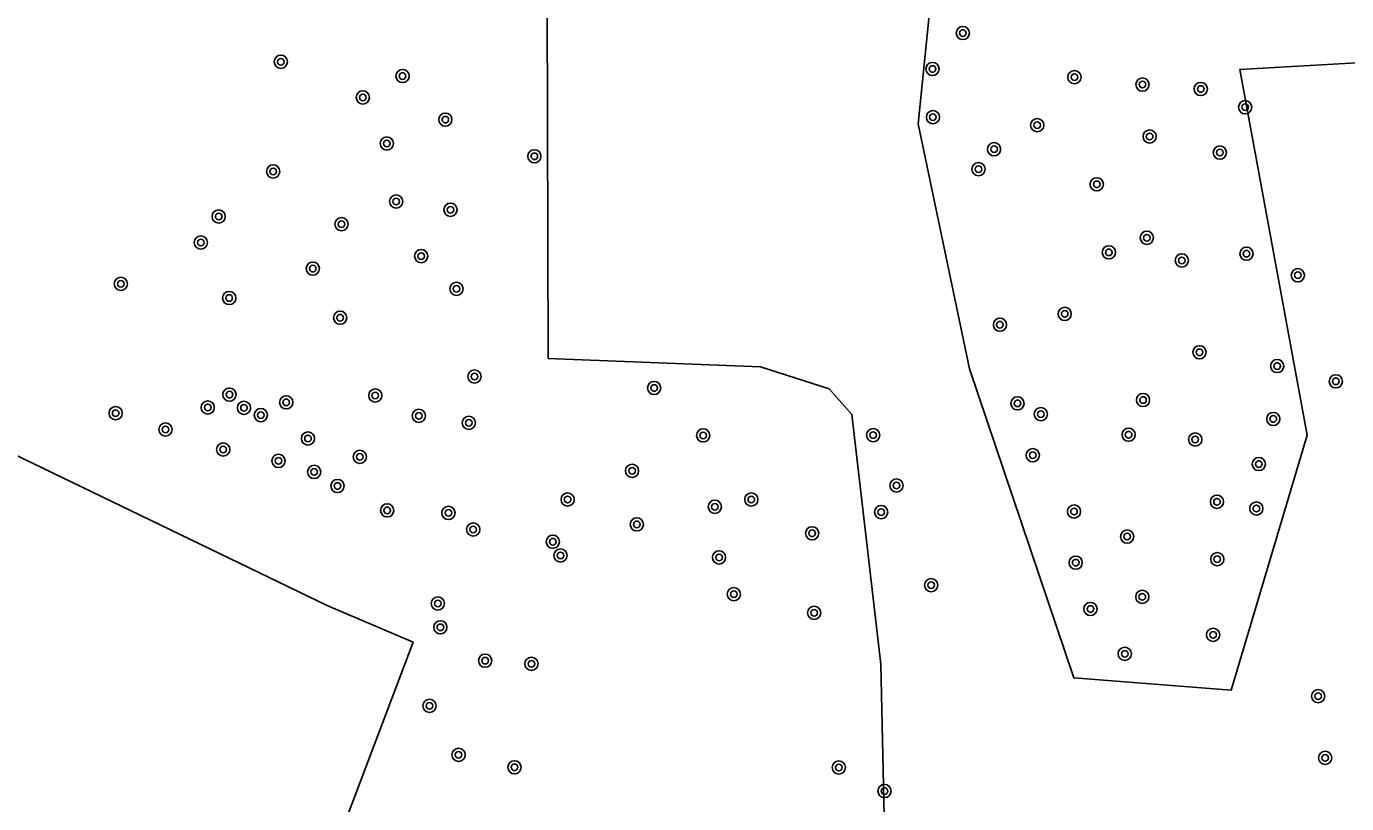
# Model space of a CAD drawing. Extents: x 128999 to 131010, y 395498 to 399007.
# Drawn here: x 130391.8 to 130471.6, y 397773.9 to 397820.9 of the extents above; entities that cross this region are included whole.
import ezdxf

# ---------------------------------------------------------------- set-up
doc = ezdxf.new("R2010")
doc.units = 0
doc.layers.add('gt-grn-groengrens', color=7, linetype='Continuous')
doc.layers.add('gt-symb-boom', color=7, linetype='Continuous')

# ---------------------------------------------------------------- blocks, each defined once
blk = doc.blocks.new('gt0-BOOM')
at = {"layer": 'gt-symb-boom'}
for radius in [0.4, 0.2]:
    blk.add_circle((0, 0), radius, dxfattribs=at)

msp = doc.modelspace()

# ---------------------------------------------------------------- linework, layer by layer
at = {"layer": 'gt-grn-groengrens'}
for points in [[(130441.966, 397832.12), (130423.253, 397829.393), (130423.336, 397800.784), (130436.176, 397800.284), (130440.345, 397798.949), (130441.715, 397797.401), (130443.466, 397782.304), (130443.753, 397769.43), (130446.671, 397756.885), (130450.17, 397748.711), (130419.669, 397757.795), (130412.427, 397734.298), (130436.824, 397726.616), (130433.827, 397721.503)], [(130536.851, 397815.003), (130537.076, 397805.119), (130533.963, 397798.246), (130519.991, 397796.624), (130504.244, 397801.026), (130491.094, 397810.342), (130474.37, 397818.787), (130465.184, 397818.247), (130469.256, 397796.139), (130464.663, 397780.733), (130455.149, 397781.462), (130448.819, 397800.15), (130445.72, 397814.976), (130447.372, 397831.264)], [(130389.152, 397795.889), (130410.011, 397785.815), (130415.165, 397783.628), (130400.658, 397745.344), (130376.061, 397751.933), (130389.152, 397795.889)]]:
    msp.add_lwpolyline(points, dxfattribs=at)

# ---------------------------------------------------------------- block references
at = {"layer": 'gt-symb-boom'}
for p in [(130448.42, 397820.458), (130407.163, 397818.722), (130446.591, 397818.285), (130414.526, 397817.859), (130455.175, 397817.794), (130459.291, 397817.34), (130412.122, 397816.567), (130462.819, 397817.075), (130465.505, 397815.97), (130417.113, 397815.221), (130446.616, 397815.371), (130452.927, 397814.888), (130459.727, 397814.2), (130413.569, 397813.778), (130450.313, 397813.431), (130463.975, 397813.229), (130422.498, 397813.004), (130406.695, 397812.093), (130449.375, 397812.231), (130456.527, 397811.311), (130414.14, 397810.268), (130403.398, 397809.364), (130417.427, 397809.775), (130410.826, 397808.898), (130402.318, 397807.791), (130459.558, 397808.08), (130415.652, 397806.972), (130457.264, 397807.198), (130465.588, 397807.117), (130409.092, 397806.213), (130461.672, 397806.711), (130397.482, 397805.294), (130468.692, 397805.811), (130404.039, 397804.437), (130417.785, 397804.994), (130410.75, 397803.246), (130450.67, 397802.822), (130454.587, 397803.473), (130462.746, 397801.153), (130418.879, 397799.688), (130467.444, 397800.323), (130429.746, 397798.996), (130470.991, 397799.398), (130404.047, 397798.594), (130407.488, 397798.127), (130412.874, 397798.541), (130451.729, 397798.067), (130459.327, 397798.269), (130397.165, 397797.473), (130402.735, 397797.82), (130404.929, 397797.796), (130405.951, 397797.358), (130415.513, 397797.312), (130453.148, 397797.413), (130400.178, 397796.485), (130418.532, 397796.889), (130467.209, 397797.123), (130408.802, 397795.939), (130432.71, 397796.13), (130443, 397796.142), (130458.456, 397796.171), (130462.487, 397795.884), (130403.675, 397795.275), (130411.936, 397794.829), (130452.654, 397794.927), (130407.022, 397794.585), (130466.336, 397794.397), (130409.175, 397793.921), (130428.41, 397793.987), (130410.591, 397793.07), (130444.414, 397793.101), (130424.512, 397792.25), (130433.422, 397791.815), (130435.627, 397792.252), (130463.802, 397792.118), (130466.185, 397791.711), (130413.593, 397791.596), (130417.299, 397791.44), (130443.479, 397791.494), (130455.152, 397791.526), (130418.803, 397790.443), (130428.703, 397790.749), (130439.306, 397790.209), (130423.616, 397789.701), (130458.366, 397790.009), (130424.085, 397788.87), (130433.674, 397788.752), (130455.254, 397788.434), (130463.82, 397788.649), (130446.505, 397787.07), (130434.569, 397786.525), (130459.283, 397786.37), (130416.658, 397785.965), (130439.428, 397785.4), (130456.144, 397785.633), (130416.812, 397784.525), (130463.565, 397784.068), (130458.221, 397782.922), (130419.522, 397782.508), (130422.32, 397782.315), (130416.151, 397779.773), (130469.927, 397780.359), (130417.915, 397776.818), (130470.352, 397776.63), (130421.297, 397776.059), (130440.918, 397776.046), (130443.686, 397774.625)]:
    msp.add_blockref('gt0-BOOM', p, dxfattribs=at)

doc.saveas('drawing.dxf')
